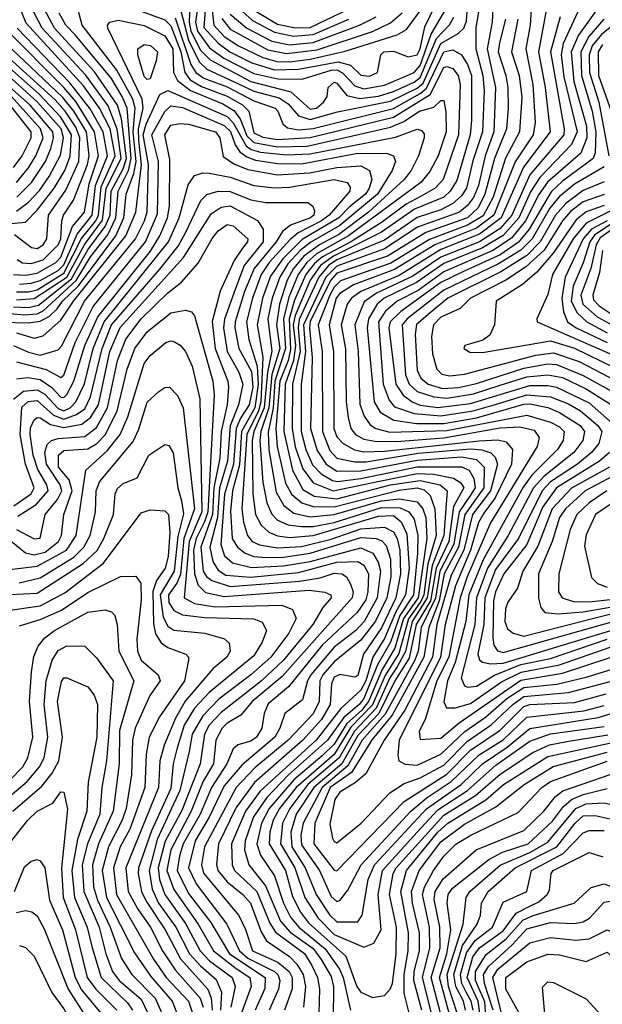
# Model space of a CAD drawing. Extents: x 501367 to 657802, y 482273 to 547541.
# Tile 466 of 656: x 577596 to 579559, y 524364 to 527683. Entities that reach past the tile are written whole.
import ezdxf

# ---------------------------------------------------------------- set-up
doc = ezdxf.new("R2010")
doc.units = 0

msp = doc.modelspace()

# ---------------------------------------------------------------- linework, layer by layer
at = {"layer": '0CON20XD'}
for points in [[(577585, 526739.4), (577645, 526743.2), (577754.4, 526815.6), (577815, 526927.1), (577875, 527008.1), (577887.6, 527115), (577937.6, 527215), (577923.9, 527313.9), (577893.5, 527393.5), (577817.7, 527497.7), (577671.6, 527655), (577630.1, 527735), (577630.6, 527785), (577658.3, 527855), (577678.3, 527935), (577685.3, 528075)], [(577833.5, 527776.5), (578085, 527683.1), (578105, 527662.6), (578138.4, 527575), (578152.3, 527505), (578170.8, 527480.8), (578208.4, 527458.4), (578295, 527425.2), (578346.1, 527396.1), (578367.7, 527375), (578385, 527302.2), (578415, 527287.9), (578465, 527280.1), (578575, 527285.8), (578855, 527354.9), (578979.1, 527430.9), (579025, 527521.9), (579035, 527525.5), (579055, 527518.4), (579073.2, 527495), (579079.9, 527465), (579074.1, 527295), (579023.2, 527145), (578995.9, 527115), (578949.1, 527089.1)], [(578222.9, 527745), (578216.8, 527656.8), (578264.1, 527604.1), (578303.4, 527575), (578378.2, 527538.2), (578455, 527514.5), (578535, 527516.2), (578668.6, 527541.4), (578710.4, 527530.4), (578745, 527496), (578775, 527492.9), (578802, 527505), (578812.5, 527565), (578823.3, 527575), (578855, 527577.5), (578905, 527557.8), (578935, 527564.6), (578945.5, 527585), (578960.9, 527659.1), (579016.6, 527773.4)], [(578237.7, 527775), (578249.7, 527665), (578285, 527626.9), (578333.4, 527595), (578415, 527556.5), (578462.3, 527542.3), (578505, 527541), (578575, 527550.1), (578693.1, 527576.9), (578867.8, 527632.2), (578899.7, 527650.3), (578960.8, 527735)], [(579497.3, 527755), (579427.2, 527602.8), (579420.9, 527565), (579429.2, 527490.8), (579474.7, 527305), (579455, 527263.1), (579348.4, 527151.6), (579316.9, 527103.1), (579277.4, 527015), (579225, 526955.6), (579155.5, 526914.5), (579025, 526861.3), (578933, 526797), (578824, 526745), (578800.9, 526725), (578771.5, 526675), (578766.2, 526645), (578790.1, 526395), (578810.4, 526360.4), (578856.8, 526333.2)], [(577575, 526715.7), (577625, 526713.7), (577658.7, 526721.3), (577769.9, 526810.1), (577825, 526907.1), (577884, 526986), (577900.3, 527025), (577904.6, 527105.3), (577945, 527180.5), (577955.4, 527215), (577938.7, 527348.7), (577925, 527394.8), (577848, 527508), (577713.6, 527655), (577670.6, 527735)], [(577585, 526765.6), (577625, 526765.7), (577655, 526773.2), (577745, 526829), (577804.4, 526945.6), (577852.2, 527005), (577861.7, 527025), (577870.2, 527119.8), (577917.4, 527225), (577900.3, 527315), (577865, 527384.9), (577810.5, 527460.5), (577618.2, 527671.8), (577592.5, 527732.5)], [(578137.7, 527717.7), (578165, 527614.4), (578201, 527541), (578226.9, 527516.9), (578335.7, 527465.7), (578385, 527442.2), (578470.3, 527420.3), (578500.1, 527400.1), (578535, 527359.3), (578575, 527346.5), (578667.2, 527372.8), (578845, 527408.9), (578935, 527452.2), (578955, 527469.9), (579015, 527603.5), (579073, 527637), (579092.5, 527655), (579101.6, 527678.4), (579106.4, 527745)], [(578168.9, 527735), (578166.5, 527675), (578172.5, 527645), (578205, 527581.2), (578237.8, 527547.8), (578375.1, 527475.1), (578509.7, 527439.7), (578575, 527382.2), (578596.2, 527385), (578619.3, 527405), (578631.6, 527425), (578635.2, 527455), (578655, 527472.8), (578665, 527468.9), (578698.2, 527428.2), (578741.9, 527418.1), (578805, 527426.1), (578855, 527440.9), (578925, 527472.8), (578945, 527488), (579000.4, 527619.6), (579044.2, 527665.8), (579058.3, 527691.7)], [(578198.6, 527745), (578188.3, 527675), (578194.9, 527645.1), (578235, 527588.1), (578284.2, 527554.2), (578385, 527501.6), (578465.9, 527484.1), (578547.3, 527482.7), (578645, 527513.8), (578665, 527514.3), (578683.8, 527503.8), (578725, 527460.9), (578755, 527450.4), (578825, 527462.2), (578925, 527504.9), (578945, 527528.5), (578982.4, 527635), (579031.3, 527718.7)], [(578322.9, 527732.9), (578380.7, 527680.7), (578455, 527641.2), (578518.1, 527628.1), (578585, 527633.3), (578704.6, 527685.4)], [(578385.6, 527715), (578465, 527668.8), (578525, 527656.3), (578575, 527657.6), (578708.5, 527721.5)], [(579146.5, 527735), (579133.3, 527656.7), (579132.9, 527585), (579156.7, 527495), (579160.7, 527445), (579154.9, 527305), (579122.9, 527207.1), (579101.1, 527115), (579085, 527089.7), (579055.8, 527064.2), (579015, 527042.2), (578935, 527016.2), (578825, 526940.5), (578665, 526873.7), (578636.3, 526855), (578603.8, 526815), (578537.6, 526672.4), (578534.4, 526645), (578540.8, 526565), (578514.9, 526455), (578513.6, 526305), (578524.1, 526244.1), (578549.5, 526169.5), (578585, 526121.7), (578651.8, 526095), (578807.9, 526127.9), (578935, 526153.2), (578991.1, 526151.1), (579057.5, 526137.5), (579081.9, 526121.9), (579092.2, 526105), (579057.8, 526042.2), (579041.4, 525925), (578999.2, 525835), (578979.6, 525725), (578931.9, 525645), (578908.3, 525531.7), (578859.5, 525455), (578805.9, 525345), (578735, 525270), (578681.6, 525175), (578587.2, 525095), (578528, 525005), (578509.5, 524945), (578512.9, 524895), (578558.1, 524825), (578595.1, 524735), (578640.4, 524665), (578665, 524642.4), (578735, 524642.8), (578750.4, 524665), (578770.2, 524785), (578791.4, 524835), (578967.1, 525022.9), (579083.8, 525105), (579155, 525175.3), (579238.6, 525231.4), (579315, 525294.3), (579545, 525330.9), (579585, 525343.5)], [(579191.3, 527745), (579188.4, 527675), (579171.2, 527585), (579199.1, 527455), (579193.2, 527305), (579163.8, 527225), (579141.7, 527125), (579125, 527084.5), (579105, 527057.2), (579077.6, 527035), (579002.9, 527007.1), (578936.3, 526983.7), (578825, 526911.1), (578665, 526853.1), (578627, 526815), (578552.2, 526655), (578559.2, 526565), (578544, 526455), (578544.8, 526295), (578559.6, 526235), (578582.5, 526182.5), (578612.1, 526152.1), (578649.7, 526129.7), (578666.4, 526126.4), (578745, 526136.4), (578935.7, 526175.7), (579085, 526176.5), (579110.7, 526165), (579126.4, 526136.4), (579130.5, 526105), (579115, 526080.5), (579076.5, 526025), (579058.4, 525915), (579011.8, 525825), (578996.9, 525733.1), (578948.8, 525635), (578938.1, 525555), (578927.3, 525525), (578827.2, 525342.8), (578749.4, 525255), (578702.1, 525167.9), (578614.7, 525095), (578550.5, 524975), (578543.1, 524935), (578545, 524901.8), (578605.6, 524815), (578645, 524728), (578665, 524711), (578675, 524714.4), (578701.2, 524748.8), (578746.1, 524835), (578914, 525016), (578968.5, 525061.5), (579050.3, 525115), (579144.3, 525205.7), (579225, 525256.4), (579305, 525332.8), (579496.7, 525353.3), (579565, 525371.9)], [(579320.9, 527735), (579315.8, 527665), (579301, 527585), (579325.3, 527464.7), (579332.6, 527337.4), (579325.7, 527295), (579265.8, 527204.2), (579193.4, 527025), (579135, 526980.3), (578995.2, 526924.8), (578859.1, 526840.9), (578720.6, 526789.4), (578675, 526760.8), (578661.7, 526745), (578638.9, 526655), (578653.4, 526563.4), (578654.9, 526304.9), (578665, 526277.7), (578685.3, 526255.3), (578723.6, 526233.6), (578755, 526226.7), (578825, 526229), (579144.3, 526264.3), (579206.9, 526266.9), (579235, 526260.6), (579255.9, 526235), (579253.3, 526185), (579197.9, 526072.1), (579159.6, 526020.4), (579142, 525988), (579115.3, 525895), (579064.4, 525775), (579029, 525645), (579014.1, 525535), (578874.9, 525255), (578869.8, 525205), (578873.8, 525185), (578894.3, 525174.3), (578935, 525170.6), (579015, 525208.1), (579095.6, 525284.4), (579165, 525332.1), (579237.6, 525395), (579295, 525432.5), (579406, 525444), (579505, 525467.4), (579595.5, 525495)], [(579375.2, 527745.2), (579343.9, 527575), (579366.7, 527455), (579383.1, 527305), (579293.4, 527186.6), (579218.4, 527015), (579145, 526960.3), (579015, 526908.6), (578875, 526821.6), (578745, 526767.3), (578713.5, 526745), (578699.3, 526725), (578679.6, 526655), (578693.9, 526573.9), (578695.6, 526395), (578702.3, 526342.3), (578712.1, 526305), (578727.7, 526285), (578755, 526269.4), (578792.2, 526262.2), (578865, 526261.2), (579025, 526274.1), (579215, 526307.9), (579281.3, 526311.3), (579329.5, 526299.5), (579346.2, 526275), (579339.1, 526245), (579182.2, 525987.8), (579104.1, 525805), (579079.7, 525735), (579041.6, 525535), (579001.6, 525455), (578961.7, 525325), (578942.3, 525285), (578945, 525256.7), (579015, 525261), (579076.9, 525313.2), (579285, 525457.6), (579425, 525480.1), (579585, 525533.9)], [(579552.9, 527735), (579478.4, 527631.6), (579454.3, 527575), (579463.1, 527475), (579505.7, 527325)], [(577526.1, 526696.1), (577611.7, 526688.3), (577655, 526692.2), (577675, 526702), (577786, 526804), (577835, 526884.5), (577892.3, 526957.7), (577920.2, 527015), (577927.6, 527105), (577963, 527175), (577971.7, 527215), (577957.7, 527385), (577941.4, 527425), (577904.7, 527485), (577782.3, 527632.3), (577751.7, 527665), (577729.4, 527705)], [(577535, 526663.5), (577625, 526661.4), (577665, 526667.1), (577696.1, 526683.9), (577721.6, 526708.4), (577739.9, 526735), (577794.2, 526785.8), (577920, 526955), (577946.6, 527015), (577954.1, 527095), (577981, 527165), (577988, 527205), (577977.8, 527305), (577984.7, 527385), (577976.8, 527415), (577923.7, 527513.7), (577806.9, 527665), (577792.8, 527715)], [(578119.2, 527689.2), (578172.9, 527532.8), (578189.8, 527505), (578216.5, 527486.5), (578295, 527457), (578385, 527410.3), (578456.5, 527385), (578466.2, 527375), (578482.1, 527332.1), (578498.4, 527318.4), (578535, 527312.3), (578585, 527316.7), (578855, 527384.3), (578945.4, 527434.7), (578966.9, 527453.1), (579025, 527575.3), (579055, 527582.2), (579084.9, 527564.9), (579105, 527532.7), (579118.1, 527495), (579118.2, 527345), (579113.7, 527295), (579068.5, 527141.5), (579046.9, 527105), (579024.5, 527085.5), (578926.4, 527045), (578815, 526967), (578653.2, 526886.8), (578609.6, 526855), (578574.9, 526805), (578524.2, 526685.8), (578517.9, 526655), (578524.7, 526584.7), (578519, 526535), (578490.7, 526455), (578485.8, 526295), (578514.8, 526164.8), (578550.2, 526100.2), (578587.8, 526077.8), (578665, 526068.5), (578845.2, 526115), (578945, 526130.1), (579012.6, 526115), (579036.8, 526095), (579025.2, 525944.8), (578985.9, 525844.1), (578969.1, 525735), (578918.3, 525655), (578896, 525554), (578867.7, 525502.3), (578843.2, 525465), (578797.4, 525362.6), (578724.5, 525285.5), (578672.7, 525195), (578566.7, 525105), (578506.1, 525025), (578481.4, 524975), (578475.1, 524905.1), (578523.1, 524825), (578556.4, 524725), (578601.4, 524655), (578655, 524600.1), (578755, 524557.1), (578789.3, 524570.7), (578813.4, 524615), (578803.3, 524735), (578818.2, 524815), (578935, 524944.4), (579005, 525020.3), (579104.8, 525085.2), (579199.9, 525170.1), (579315, 525251.3), (579385, 525275.7), (579565, 525300.9)], [(578277.4, 527687.4), (578305, 527651.6), (578432.3, 527582.3), (578495, 527569.3), (578598.1, 527581.9), (578785, 527644), (578845, 527672.8), (578885, 527706.4)], [(578305, 527701.6), (578360.9, 527655), (578445, 527611.4), (578505, 527598.9), (578585, 527606), (578741, 527665), (578796.6, 527693.4)], [(579417.1, 527692.9), (579384.7, 527575), (579431, 527315), (579428.9, 527295), (579315, 527159.9), (579254.4, 527025), (579215, 526979.1), (579145, 526934.9), (579015, 526882.5), (578920.9, 526819.1), (578798, 526762), (578757.1, 526732.9), (578725.3, 526655), (578736.5, 526565), (578742.5, 526387.5), (578756.5, 526346.5), (578777.2, 526317.2), (578796.1, 526305), (578843.4, 526293.4), (579035, 526298.1), (579305, 526350.6), (579385, 526326.5), (579415, 526311.1), (579430.7, 526295), (579426.6, 526265), (579408.4, 526235), (579321.6, 526148.4), (579292, 526108), (579157.1, 525862.9), (579109.5, 525745), (579099.4, 525655), (579063.4, 525516.6), (579037.6, 525455), (579024.5, 525384.5), (579033.9, 525363.9), (579063.6, 525363.6), (579115, 525378.3), (579219, 525451), (579285.7, 525484.3), (579415, 525508.5), (579585, 525567.9)], [(577575, 526824.1), (577615, 526821.8), (577655, 526828.6), (577717.5, 526865), (577735, 526883.2), (577773.4, 526986.6), (577814.6, 527035), (577829.5, 527130.5), (577861.3, 527225), (577848.3, 527305), (577785, 527407.3), (577745, 527454.5), (577545.3, 527655)], [(577585, 526627.8), (577645, 526609.7), (577675, 526617.4), (577735, 526670.9), (577776.8, 526735), (577953.6, 526955), (577987.2, 527035), (578006, 527194), (577997.1, 527277.1), (577995.8, 527315), (578012.3, 527385), (578008.8, 527415), (577892.3, 527655), (577891.8, 527665), (577900, 527675), (577927.8, 527682.2), (578015.6, 527664.4), (578085, 527629.4), (578112.4, 527585), (578114.4, 527505), (578127.9, 527477.9), (578171.8, 527445), (578279.8, 527399.8), (578317.7, 527377.7), (578339.2, 527349.2), (578361.5, 527291.5), (578385, 527269.5), (578465.1, 527255.1), (578565, 527257.1), (578845, 527321.4), (578890.1, 527339.9), (578942.5, 527375), (578991.2, 527388.8), (579015, 527410.8), (579025, 527411.4), (579032.3, 527372.3), (579032.9, 527305), (579006.3, 527225), (578977.9, 527172.1), (578947.3, 527135), (578703.6, 526955), (578596.2, 526893.8), (578563.3, 526865), (578534, 526825), (578502.3, 526747.7), (578484.3, 526675), (578491.8, 526575), (578455.5, 526465), (578450.1, 526375), (578432.9, 526292.9), (578435, 526233.5), (578460.6, 526090.6), (578485.8, 526045.8), (578520, 526020), (578575, 526007.8), (578655, 526015.1), (578815, 526061.8), (578875, 526068.8), (578935, 526057.7), (578954.5, 526035), (578963.9, 526005), (578968, 525935), (578938.9, 525735), (578889.3, 525665), (578859.9, 525565), (578816.7, 525493.3), (578771.7, 525385), (578747.6, 525355), (578698.6, 525311.4), (578655, 525240.9), (578615, 525202), (578519.2, 525120.8), (578436.5, 525025), (578410.4, 524975), (578394.7, 524905), (578407.5, 524867.5), (578455, 524797.1), (578484.8, 524705.2), (578508.6, 524658.6), (578536.5, 524625), (578625, 524551.3), (578673, 524483), (578685.3, 524455), (578710.7, 524345)], [(577595, 526792.2), (577634.8, 526794.8), (577665, 526804.2), (577725, 526838.4), (577745, 526857.2), (577789.3, 526960.7), (577839.9, 527025), (577851, 527125), (577892.1, 527225), (577876.8, 527305), (577832.9, 527382.9), (577765, 527471.1), (577587.4, 527655)], [(579232.8, 527685), (579213.1, 527605), (579208, 527575), (579233.8, 527495), (579240.2, 527455), (579242.2, 527385), (579236, 527315), (579196.3, 527215), (579163.7, 527095), (579140.7, 527049.3), (579104.3, 527015), (578964.2, 526965.8), (578835, 526886.7), (578665, 526828.5), (578643.8, 526805), (578575, 526666.7), (578572, 526645), (578581, 526545), (578576.2, 526305), (578598.6, 526231.4)], [(579274.1, 527685), (579253.1, 527575), (579278.4, 527495), (579287.7, 527422.3), (579279.8, 527305), (579233.2, 527216.8), (579190.9, 527085), (579157.3, 527022.7), (579105, 526990.7), (578977.2, 526942.8), (578846.9, 526863.1), (578676.9, 526803), (578655, 526782.3), (578641, 526755), (578601.3, 526655), (578615.1, 526564.9), (578616.3, 526295), (578641.3, 526231.3), (578664.4, 526205), (578725, 526192.8), (578763.2, 526193.2), (578938.3, 526221.7), (579116.3, 526236.3), (579153.3, 526233.3), (579183.3, 526223.3), (579198.4, 526208.4), (579205.9, 526185), (579182, 526095), (579122.1, 526015), (579092.1, 525895), (579049.3, 525810.7), (579001.7, 525645), (578986.3, 525535), (578893.7, 525356.3), (578824.2, 525255), (578761.7, 525141.7), (578727.9, 525112.1), (578675, 525079), (578657.4, 525055), (578641.2, 524971.2), (578650, 524925), (578655, 524913.6), (578665, 524909.2), (578746.8, 524975), (578842.6, 525077.4), (578891.4, 525108.6), (578945, 525128.2), (579025, 525170.3), (579105, 525251.9), (579185, 525306.6), (579257.3, 525375), (579295, 525401.8), (579444.6, 525415.4), (579585, 525452.2)], [(579564.3, 527685.7), (579513.3, 527626.7), (579486.3, 527575), (579488.7, 527495), (579525.2, 527375), (579537.5, 527305), (579535.3, 527235), (579528, 527215), (579425, 527139.5), (579386.4, 527103.6), (579312.5, 526977.5), (579276.7, 526933.3), (579215, 526891), (579091.4, 526835), (579015, 526797.2), (578879.9, 526700.1), (578843.9, 526665), (578840, 526645), (578863.2, 526455), (578888, 526418), (578918.5, 526395), (578945, 526384.6), (579005, 526376.6), (579115, 526390.2), (579315, 526450), (579375, 526450.4), (579404.6, 526444.6), (579515, 526391.6), (579603.6, 526313.6)], [(579585, 527657.3), (579556.2, 527633.8), (579524.9, 527595), (579515.2, 527565), (579515.9, 527505), (579546.8, 527405), (579581.2, 527225)], [(577554.2, 526995.8), (577615, 527001.1), (577655, 527041.6), (577712.2, 527115), (577748.1, 527175), (577766.3, 527223.7), (577770.7, 527295), (577735, 527354.5), (577661.9, 527431.9), (577439.2, 527629.2)], [(578025, 527481.3), (578015, 527492.2), (577993.4, 527565), (577994.4, 527585), (578015, 527600.2), (578036.1, 527596.1), (578060.5, 527575), (578056.2, 527545), (578035, 527484.5), (578025, 527481.3)], [(579560.1, 527599.9), (579545.5, 527575), (579545.9, 527495), (579588.7, 527375)], [(577578.9, 526958.9), (577635.1, 526915.1), (577655, 526911.6), (577675.3, 526924.7), (577686.8, 526945), (577693, 527025), (577751, 527109), (577794.8, 527205), (577798.2, 527285), (577785, 527321.5), (577749.4, 527375), (577715, 527413.5), (577535, 527577.3)], [(577586.9, 526875), (577605, 526864.1), (577635, 526861.2), (577675, 526874.3), (577725, 526924.8), (577734.1, 526945), (577737.4, 527005), (577743.4, 527025), (577776.6, 527075), (577824.5, 527195), (577830, 527225), (577820.6, 527305), (577778.6, 527375), (577741.5, 527421.5), (577567.7, 527585)], [(577585.8, 527085), (577635.3, 527134.7), (577682.8, 527205), (577700.5, 527249.5), (577710.1, 527285), (577707.7, 527305), (577631.7, 527395), (577479.1, 527529.1)], [(577585, 527038), (577625, 527068), (577662.5, 527107.5), (577694.8, 527155.2), (577732.8, 527227.2), (577743.7, 527285), (577735.1, 527315), (577655.8, 527405), (577556.4, 527496.4)], [(577584.6, 527135), (577625, 527184.2), (577650.7, 527225), (577674.4, 527285), (577666.3, 527315), (577568.1, 527425)], [(577575, 526584.9), (577625, 526562.3), (577665, 526552.8), (577725, 526570.2), (577736.8, 526583.2), (577814.5, 526735), (577986.3, 526945), (578016.4, 527005), (578025, 527036), (578030, 527195), (578012.2, 527295), (578021.5, 527331.5), (578068.4, 527431.6), (578095, 527444.9), (578295, 527356.9), (578315.5, 527335.5), (578358.7, 527258.7), (578375.7, 527245.7), (578407.2, 527237.2), (578495, 527227.9), (578575, 527230.8), (578862.1, 527287.9), (578935, 527314.5), (578950.2, 527310.2), (578958.9, 527298.9), (578959, 527285), (578940.2, 527225), (578914.7, 527175.3), (578891.1, 527145), (578771.7, 527035), (578670.7, 526959.3), (578605.6, 526924.4), (578553.8, 526886.2), (578518.3, 526845), (578496.9, 526805), (578471.1, 526725), (578461.5, 526655), (578472, 526575), (578445, 526487), (578435, 526375), (578408.3, 526295), (578404.5, 526265), (578415.1, 526124.9), (578428.8, 526055), (578445, 526016.6), (578465, 525996.3), (578500.8, 525980.8), (578545, 525974.7), (578585, 525975.6), (578655, 525988.8), (578815, 526038.9), (578878.4, 526038.4), (578906.6, 526025), (578925, 526000.3), (578937.1, 525945), (578936.5, 525885), (578922.5, 525745), (578876.7, 525675), (578845.1, 525584.9), (578801.5, 525508.5), (578755, 525394.9), (578740.3, 525375), (578688.3, 525331.7), (578633.4, 525255), (578501.7, 525138.3), (578428.7, 525061.3), (578384.1, 524995.9), (578355.1, 524915), (578353.8, 524885), (578368, 524835), (578424, 524764), (578475.1, 524645.1), (578507.6, 524607.6), (578585, 524552.4), (578611.7, 524515)], [(577574.9, 527185.1), (577604.6, 527225), (577634, 527285), (577634, 527305), (577563.8, 527395)], [(577585, 526530), (577684.6, 526504.6), (577735, 526477.8), (577745, 526485.2), (577782.5, 526595), (577843.3, 526716.7), (578019.6, 526935), (578060.5, 527029.5), (578064, 527205), (578041.4, 527295), (578085, 527373.8), (578105, 527393), (578145, 527387), (578285, 527327.1), (578306.2, 527306.2), (578321.8, 527261.8), (578337.5, 527237.5), (578360.8, 527220.8), (578390.3, 527210.3), (578465, 527199.1), (578545, 527198.1), (578735, 527233.2), (578835, 527232.4), (578855.3, 527225), (578861.7, 527205), (578850.4, 527175), (578801, 527095), (578675, 526989.3), (578576.7, 526933.3), (578540.6, 526905)], [(577585, 526472.6), (577622.8, 526477.2), (577665, 526470), (577703.6, 526443.6), (577735, 526411), (577745, 526410.2), (577755, 526419.8), (577777.8, 526465), (577815.1, 526584.9), (577858.7, 526681.4), (578036.4, 526903.6), (578068.6, 526955), (578093.8, 527015), (578100.1, 527055), (578101.9, 527211.9), (578084.9, 527295), (578105, 527327.6), (578135, 527333.6), (578165, 527330.7), (578255.2, 527305), (578269.8, 527285), (578281.7, 527221.7), (578317.4, 527197.4), (578365, 527177.9), (578465, 527160.3), (578572.8, 527167.2), (578665, 527185.3), (578745, 527190.3), (578774.2, 527175), (578782.2, 527145), (578774, 527115), (578760.7, 527095), (578706.9, 527053.1), (578671.6, 527015), (578547.6, 526942.4), (578482.2, 526877.8), (578441.3, 526818.7), (578413.6, 526745), (578395.6, 526655), (578415.5, 526545.5), (578408.3, 526395), (578400.8, 526365), (578361.1, 526285), (578344.9, 526035), (578349.9, 525989.9), (578363, 525945), (578379, 525925), (578403.7, 525913.7), (578465, 525903), (578545, 525907.7), (578645, 525932), (578745, 525967), (578825, 525973.1), (578855, 525957.2), (578868, 525935), (578877.1, 525895), (578879, 525815), (578863.3, 525735), (578815, 525633.4), (578753.8, 525545), (578735, 525473.1), (578725, 525466.7), (578675, 525476.3), (578655, 525467.6), (578646.3, 525445), (578642.5, 525375), (578612.9, 525325), (578550.1, 525255), (578387.4, 525112.6), (578325, 525027.3), (578265.8, 524905), (578258.6, 524835), (578263, 524815), (578295, 524777), (578347.4, 524735), (578373.6, 524705), (578409.2, 524609.2), (578427.9, 524577.9), (578505.5, 524525.5), (578530, 524500), (578551.5, 524465), (578559.1, 524425), (578552.2, 524355)], [(579505.7, 527325), (579507.3, 527285), (579486.2, 527233.8), (579374, 527136), (579345.5, 527094.5), (579300.3, 527005), (579253.2, 526946.8), (579189.7, 526905), (579025, 526833.4), (578939, 526771), (578868, 526735), (578828.8, 526701.2), (578804.7, 526665), (578820.4, 526455), (578841, 526401), (578858.9, 526378.9), (578925.5, 526355.5), (579015, 526348.6), (579124.1, 526365), (579194.3, 526385), (579305, 526419.3), (579385, 526412.3), (579445, 526388.6), (579485.2, 526365.2), (579544.3, 526315), (579556.9, 526295), (579546.9, 526255), (579522.4, 526225), (579476, 526185), (579385, 526125.3), (579356.6, 526095), (579276.7, 525935), (579199.7, 525830.3), (579162.7, 525735), (579159.6, 525645), (579140, 525545), (579145, 525525.3), (579155, 525517.6), (579182.2, 525512.2), (579225, 525514.6), (579454, 525584), (579655, 525644.8)], [(577575, 526404.5), (577608.5, 526431.5), (577655, 526436.2), (577681, 526421), (577725, 526372.5), (577745, 526365.5), (577765.4, 526375), (577784.9, 526395), (577813.8, 526456.2), (577843.4, 526575), (577880.4, 526665), (578097.7, 526935), (578133.7, 527015), (578163.2, 527126.8), (578185, 527158.4), (578212.7, 527167.3), (578234, 527166), (578305, 527152.1), (578385, 527124.6), (578455, 527116.2), (578505, 527118.9), (578655, 527145.1), (578698.8, 527135), (578709.1, 527119.1), (578707.8, 527105), (578639, 527025), (578612.3, 527005), (578534.5, 526965.5), (578507.3, 526942.7), (578436.2, 526865), (578409.5, 526825), (578380.2, 526745), (578359.6, 526665), (578367.5, 526605), (578395.5, 526515.5), (578399, 526455), (578388.1, 526375), (578343.1, 526295), (578336.9, 526183.1), (578312.8, 526095), (578306.6, 526026.6), (578312, 525935), (578329.3, 525905), (578355.4, 525885.4), (578385, 525874.1), (578425, 525870.9), (578485, 525871.8), (578575, 525884.7), (578745, 525938.2), (578796.9, 525935), (578816.3, 525926.3), (578830.6, 525910.6), (578845.1, 525865), (578846.7, 525805), (578832.9, 525735), (578795, 525656.3), (578745, 525592.2), (578655, 525519.3), (578617.5, 525475), (578607.3, 525455), (578605.1, 525384.9), (578585, 525343.9), (578500.5, 525255), (578387.9, 525162.1), (578324.9, 525095.1), (578218.3, 524895), (578208.4, 524835), (578215, 524806.6), (578334.1, 524664.1), (578357, 524617), (578379.9, 524545), (578424.7, 524524.7), (578466.2, 524506.2), (578504, 524475), (578514.3, 524455), (578513.8, 524416.2), (578488.4, 524345)], [(579565, 527187.6), (579465, 527128.6), (579413.6, 527086.4), (579382, 527048), (579323.1, 526945), (579285, 526907), (579209.2, 526860.8), (579025, 526772), (578901.1, 526675), (578884.9, 526655), (578895.9, 526485.9), (578908, 526455), (578935, 526430.5), (578991.7, 526411.7), (579035, 526407.5), (579125, 526422.8), (579215, 526451.4), (579305, 526480.1), (579375, 526486.4), (579425, 526476.8), (579505, 526439), (579605.6, 526375)], [(579565, 527137.2), (579495, 527107.8), (579435.7, 527064.3), (579401.3, 527025), (579349.4, 526935), (579305, 526889), (579216.8, 526833.2), (579038.2, 526745), (578979.1, 526695), (578933.5, 526656.5), (578928.1, 526621.9), (578935, 526502.5), (578947, 526475), (578972.4, 526455), (579020, 526440), (579075, 526443.8), (579135, 526456.7), (579295, 526509.2), (579375, 526523.2), (579405, 526520.8), (579495, 526484.5), (579691.9, 526375)], [(577575.6, 526044.4), (577634.6, 526085), (577644.9, 526105), (577615.7, 526185), (577597.3, 526285), (577603, 526377), (577624.1, 526395.9), (577655, 526400.2), (577710.2, 526350.2), (577745, 526337.3), (577787.6, 526352.4), (577815, 526371.8), (577835, 526412.5), (577873.2, 526575), (577905.4, 526655), (578067.9, 526842.1), (578129.5, 526920.5), (578154, 526965), (578206, 527074), (578226.2, 527093.8), (578264.4, 527105.6), (578305, 527104.6), (578375, 527076.2), (578425, 527067.4), (578566.7, 527066.7), (578584, 527055), (578588.8, 527038.8), (578587.1, 527025), (578575.8, 527015), (578508.9, 526991.1), (578480.9, 526969.1), (578460.1, 526935), (578385.5, 526845), (578353.3, 526766.7), (578321.9, 526665), (578321, 526645), (578334, 526575), (578377.3, 526497.3), (578381.9, 526445), (578369.6, 526385), (578339.9, 526340.1), (578325.2, 526305), (578316.2, 526185), (578286.5, 526083.5), (578274.1, 525914.1), (578286.4, 525876.4), (578312.5, 525852.5), (578376.4, 525836.4), (578485, 525842.1), (578575, 525857.5), (578745, 525902.6), (578786.2, 525885), (578804.1, 525855), (578812.1, 525825), (578800.6, 525735), (578756.1, 525655), (578729, 525625), (578655, 525568.6), (578576.8, 525475), (578565.3, 525455), (578549.3, 525390.7), (578489.7, 525345), (578472.7, 525295), (578455.1, 525265), (578345, 525172.1), (578285, 525100.5), (578234.8, 524994.8), (578187.2, 524915), (578164.3, 524825), (578190, 524770), (578294.4, 524634.4), (578336.1, 524545), (578365, 524519.9), (578454.9, 524475), (578465.6, 524465), (578472.6, 524445), (578467.8, 524415), (578436.5, 524345)], [(579565, 527094.5), (579495, 527069.3), (579452.5, 527037.5), (579424.8, 527005.2), (579363.5, 526906.5), (579300.7, 526849.3), (579234.5, 526805.5), (579114.9, 526745.1), (579080.5, 526709.5), (579015, 526680.2), (578990, 526655), (578983.3, 526615), (578987.1, 526557.1), (579001.5, 526505), (579018, 526488), (579045, 526483.1), (579095, 526488.2), (579335, 526552.3), (579395, 526560.5), (579480.9, 526530.9), (579655, 526440.7)], [(578949.1, 527089.1), (578898.1, 527061.9), (578818, 527002), (578713.8, 526936.2), (578615.8, 526884.2), (578588.8, 526861.2), (578560.6, 526825), (578522.1, 526737.9), (578503.6, 526675), (578508.7, 526571.3), (578500.7, 526535), (578472.6, 526465), (578459.1, 526305), (578463, 526245), (578491.6, 526121.6), (578512.8, 526082.8), (578546.1, 526055), (578585, 526042.4), (578655, 526041.4), (578875, 526097.3), (578935, 526105.1), (578958.7, 526098.7), (578979.2, 526079.2), (578995.1, 526035.1), (578998.7, 525945), (578970.7, 525849.3), (578958.1, 525745), (578948, 525722), (578905.8, 525664.2), (578873.3, 525546.6), (578827, 525473), (578785, 525373.6), (578711.8, 525298.2), (578655, 525206.3), (578527.4, 525095), (578471.8, 525025), (578450.3, 524985), (578438.9, 524945), (578436.1, 524905), (578491.9, 524815), (578515, 524727.3), (578542.1, 524675), (578569.3, 524639.3), (578695, 524526.5), (578731.6, 524425), (578745, 524405.6), (578785, 524387.7), (578825, 524394.2), (578844, 524415), (578851.8, 524435), (578864.1, 524535), (578865.7, 524625), (578842, 524735), (578854.3, 524805), (578864.5, 524825), (579025, 525001.9), (579131.2, 525068.8), (579215, 525139.8), (579325, 525213.4), (579381.2, 525238.8), (579439.8, 525249.8), (579577.5, 525272.5)], [(579565, 527057.4), (579504.7, 527035.3), (579470.7, 527009.3), (579394, 526895.9), (579338, 526832), (579289.7, 526790.3), (579201.4, 526735), (579195.8, 526654.3), (579179.9, 526620.1), (579156.7, 526603.3), (579096, 526585), (579091.9, 526575), (579112.9, 526562.9), (579155, 526562.1), (579385, 526601.4), (579465, 526575.8), (579645, 526488.2)], [(577590.1, 526009.9), (577651, 526049), (577691.5, 526095), (577687.8, 526115), (577657, 526167), (577641.4, 526215), (577631.2, 526285), (577632.6, 526307.4), (577645, 526334.3), (577655, 526342.7), (577665, 526341), (577699.4, 526319.4), (577745, 526308.9), (577805, 526320), (577835, 526342.2), (577861.8, 526385), (577899.8, 526565), (577934.6, 526645.4), (578148.3, 526881.7), (578240.7, 527029.3), (578275, 527051), (578305, 527055.9), (578397, 527007), (578416.8, 526976.8), (578416.6, 526935), (578352.2, 526855), (578322.6, 526777.4), (578286.1, 526673.9), (578282.5, 526645), (578294.7, 526565), (578334.4, 526495), (578347.8, 526455), (578333.1, 526385), (578305.6, 526314.4), (578295.6, 526195), (578268.8, 526105), (578261.9, 526005), (578236.2, 525905), (578246.6, 525856.6), (578265, 525827.8), (578291, 525811), (578375, 525803.8), (578535, 525820.4), (578665, 525854.4), (578735, 525857.1), (578755.2, 525845.2), (578771.1, 525815), (578769.4, 525755), (578761.9, 525728.1), (578733.4, 525685), (578615.4, 525574.6), (578501.7, 525435), (578432.8, 525377.2), (578419.3, 525345), (578412.3, 525295), (578393.7, 525265), (578375, 525251.7), (578331.4, 525238.6), (578315, 525225.4), (578293.7, 525175), (578241.9, 525095), (578204, 525005), (578146.8, 524905), (578134.6, 524865), (578126.6, 524815), (578165, 524737.8), (578239.8, 524639.8), (578302.9, 524535), (578422.6, 524455), (578421.8, 524418.2), (578389.5, 524345)], [(579585, 527038.5), (579505, 526997.5), (579461.4, 526945), (579390.8, 526825), (579375, 526757.5), (579337.9, 526675), (579339.1, 526665), (579665, 526522.8)], [(577585.4, 525965.4), (577645, 525933.6), (577665, 525935.4), (577681.7, 526015), (577723.4, 526066.6), (577737.9, 526095), (577731.7, 526115), (577685.7, 526185), (577680.3, 526225), (577688.2, 526251.8), (577703.2, 526265), (577725, 526272.1), (577815, 526278.8), (577855, 526308.2), (577891.4, 526375), (577925.1, 526534.9), (577953.7, 526606.3), (578004.9, 526675), (578095, 526762.9), (578141.4, 526798.6), (578197.7, 526862.3), (578244.2, 526945.8), (578265, 526971.5), (578295, 526993.6), (578315, 526988), (578364.3, 526945), (578363.9, 526935), (578346.2, 526913.8), (578318.2, 526871.8), (578271.3, 526768.7), (578244.2, 526665.8), (578255, 526574.6), (578297.1, 526465), (578299.2, 526445), (578294.9, 526385), (578274.8, 526295.2), (578270.4, 526205), (578249.5, 526105), (578245.3, 526015), (578206.2, 525905), (578214.4, 525825), (578225, 525806.1), (578243, 525793), (578305, 525772.6), (578539.2, 525790.8), (578608.1, 525801.9), (578655, 525817.7), (578681.8, 525815), (578696.7, 525805), (578710.3, 525780.3), (578719.8, 525755), (578716.5, 525735), (578480.1, 525469.9), (578379.4, 525385), (578340.7, 525339.3), (578295, 525312.5), (578277.7, 525295), (578257.1, 525255), (578248.9, 525175), (578213.8, 525116.2), (578174.1, 525015), (578105.2, 524885), (578092, 524815), (578115, 524751.5), (578196.7, 524635), (578248.8, 524545), (578325.3, 524485.3), (578370.9, 524455), (578375.6, 524425), (578335, 524314.1)], [(579575, 527004.9), (579522.7, 526977.4), (579494.4, 526945), (579434, 526816), (579422.5, 526745), (579428.4, 526698.4), (579441.3, 526665), (579471, 526645), (579575, 526595.4)], [(579595, 526998.3), (579532.9, 526957.1), (579516.8, 526935), (579495, 526864.3), (579460.8, 526785), (579454.4, 526734.4), (579474.8, 526694.8), (579506.4, 526665), (579575, 526627.9)], [(579605, 526985), (579552.2, 526947.8), (579538.4, 526925), (579520.9, 526845), (579487, 526755), (579493.8, 526725), (579542, 526682), (579591.1, 526655)], [(578540.6, 526905), (578499.5, 526860.5), (578471.9, 526815), (578447, 526745), (578431.9, 526675), (578445.6, 526565.6), (578430.8, 526495), (578420, 526375), (578384.3, 526295), (578379.3, 526265), (578381.4, 526085), (578390.7, 526015), (578409.8, 525979.8), (578435.7, 525955.7), (578465, 525943.1), (578505, 525937.8), (578585, 525944.8), (578805, 526010.1), (578855, 526012.4), (578881.2, 525991.2), (578900.1, 525950.1), (578907.9, 525835), (578896.2, 525745), (578863, 525687), (578825, 525597.1), (578785.8, 525534.2), (578762.1, 525455), (578745, 525423.7), (578678, 525362), (578594.3, 525255), (578406.7, 525083.3), (578356.8, 525015), (578309.7, 524905), (578311.5, 524835), (578319.2, 524815), (578395.2, 524745.2), (578438.4, 524638.4), (578457.4, 524607.4), (578555, 524535.6), (578580, 524495), (578599.1, 524455), (578605.6, 524415), (578604.1, 524335)], [(579559.2, 526905), (579549.1, 526830.9), (579527.1, 526755), (579529.4, 526739.4), (579548.5, 526718.5), (579585, 526694.5)], [(577555, 525935.3), (577615, 525886.8), (577645, 525879), (577681.3, 525888.7), (577726.1, 525925), (577737.1, 525945), (577744.6, 526015), (577773.1, 526095), (577762.9, 526132.9), (577727, 526175), (577726.5, 526215), (577745, 526231.7), (577825, 526236.9), (577855.4, 526254.6), (577884.7, 526285.3), (577924.1, 526365), (577957.9, 526505), (577983.6, 526575), (578025, 526631), (578105, 526695.6), (578155, 526704.7), (578175, 526699.1), (578185, 526685.6), (578247.2, 526465), (578250.8, 526419.2), (578229.3, 526025), (578218.9, 525991.1), (578190.1, 525935), (578181.9, 525895), (578185.1, 525815.1), (578196.7, 525776.8), (578222.1, 525752.1), (578285, 525739.5), (578570.8, 525760.8), (578624.1, 525754.1), (578644.6, 525745), (578645.8, 525735), (578617.5, 525702.5), (578583.2, 525645), (578485.1, 525525), (578410.4, 525455), (578275, 525348.6), (578234.7, 525305.3), (578218.2, 525275), (578204.4, 525175), (578142.1, 525017.9), (578085.6, 524914.4), (578062.1, 524825), (578067.1, 524785), (578084.9, 524735), (578155, 524636.4), (578203.6, 524545), (578235, 524511.5), (578311.6, 524455), (578321.9, 524425), (578307.5, 524355)], [(577535, 525826.8), (577655, 525840.8), (577754.1, 525895), (577786, 525945), (577819.1, 526165), (577890.2, 526229.8), (577934.1, 526285), (577960.2, 526345), (578015, 526524.6), (578035, 526551.6), (578087.9, 526595), (578105, 526600.7), (578117.4, 526597.4), (578136.5, 526586.5), (578155, 526564.5), (578177.5, 526515), (578202.6, 526405), (578209.1, 526025), (578166.6, 525925), (578150.4, 525735), (578185, 525715.6), (578255, 525704.5), (578479.6, 525709.6), (578514.8, 525694.8), (578528, 525665), (578503.3, 525615), (578442.2, 525535), (578375, 525475.1), (578266.8, 525393.2), (578213, 525337), (578176.7, 525275), (578167, 525217), (578136, 525085), (578059.5, 524920.5), (578031.6, 524815), (578042.4, 524752.4), (578063.8, 524705), (578122.5, 524625), (578168.4, 524535), (578205, 524493.9), (578258.4, 524448.4), (578275.7, 524405), (578272.9, 524345)], [(577594.4, 525785.6), (577665, 525802.5), (577778.1, 525871.9), (577812.1, 525905), (577832.9, 525945), (577851.1, 526025), (577853.3, 526095), (577865, 526125.8), (577977.9, 526262.1), (577997.4, 526302.6), (578025, 526393.8), (578065, 526430), (578085, 526443.3), (578101.2, 526445), (578127.1, 526417.1), (578146.9, 526375), (578185.1, 526034.9), (578149.2, 525935), (578137.3, 525812.7), (578125.5, 525784.5), (578097.1, 525745), (578098.5, 525718.5), (578115, 525692), (578145, 525676.8), (578218.1, 525668.1), (578384.3, 525664.3), (578412.8, 525652.8), (578427.4, 525625), (578413.1, 525585), (578385, 525539), (578234.1, 525415.9), (578185, 525362.9), (578150.5, 525305), (578125.8, 525225), (578112.7, 525175), (578105, 525092.4), (578040.5, 524949.5), (577995.7, 524825), (577995.1, 524805), (578006.4, 524745), (578021.6, 524711.6), (578086.6, 524615), (578138.1, 524518.1), (578229.4, 524415), (578241.6, 524385), (578244.7, 524345)], [(578856.8, 526333.2), (578932.4, 526322.4), (579025, 526322.4), (579135, 526341.9), (579295, 526387.7), (579315, 526388.3), (579375, 526376.1), (579415, 526358.8), (579484.1, 526315), (579499.1, 526295), (579493.2, 526265), (579462.8, 526225), (579363.5, 526145), (579327.7, 526105), (579242.3, 525945), (579172.3, 525835), (579134.9, 525735.1), (579129.1, 525645), (579082.9, 525465), (579095, 525437.4), (579105, 525433), (579135, 525436.3), (579196.1, 525473.9), (579285, 525509.4), (579385, 525530.4), (579575, 525595.4)], [(577469, 525741), (577655, 525750.1), (577809.4, 525850.6), (577856.4, 525893.6), (577879.6, 525935), (577911.4, 526015), (577918, 526085), (577925, 526102.9), (577945, 526119.5), (577991.3, 526138.7), (578030.9, 526215), (578085, 526251.2), (578098.6, 526248.6), (578112.9, 526222.9), (578128.8, 526105), (578141.5, 526061.5), (578147.3, 526017.3), (578128.6, 525941.4), (578116.7, 525825), (578069.1, 525745), (578079.8, 525669.8), (578095, 525639.3), (578115, 525626.1), (578220, 525615), (578286.1, 525596.1), (578301.8, 525581.8), (578304.7, 525555), (578294.2, 525535), (578247, 525495), (578153.8, 525386.2), (578121.2, 525328.8), (578082.2, 525237.8), (578068.1, 525185), (578063.8, 525095), (577953.2, 524825), (577961.2, 524745), (577993.9, 524685)], [(578598.6, 526231.4), (578629, 526185), (578665, 526161.4), (578745, 526162.6), (578935, 526198.4), (579085, 526209.4), (579135, 526201.3), (579160.4, 526175), (579159.3, 526105), (579095.8, 526015), (579075, 525905), (579026.7, 525815), (579009.6, 525725), (578974, 525635), (578957.9, 525535), (578850.7, 525339.3), (578783.1, 525256.9), (578714.1, 525145.9), (578642.1, 525095), (578590.4, 524975), (578587, 524905), (578655, 524816.8), (578665, 524814.2), (578891.8, 525048.2), (579035, 525139.8), (579115, 525220.7), (579215, 525288.3), (579295, 525368), (579315, 525374.7), (579465, 525381.8), (579571.5, 525411.5)], [(579582.8, 526225), (579549.4, 526195), (579405, 526104.9), (579358.8, 526041.2), (579305.1, 525914.9), (579227.2, 525815), (579198.8, 525755), (579192, 525725), (579190.3, 525600.3), (579193.8, 525575), (579205.6, 525555.6), (579225, 525549.9), (579655, 525672)], [(579583.5, 526175), (579455, 526104.3), (579389.6, 526035), (579341.8, 525908.2), (579290.7, 525825), (579272.8, 525767.2), (579240.2, 525719.8), (579232.6, 525697.4), (579230.6, 525655), (579240, 525630), (579258.5, 525615), (579295, 525605.3), (579525.6, 525664.4), (579665, 525699.3)], [(579632.5, 526165), (579501.8, 526095), (579435.1, 526034.9), (579414.9, 526005), (579389.6, 525925), (579343.8, 525815), (579343.7, 525733.7), (579351.8, 525701.8), (579365.7, 525685.7), (579410.2, 525680.2), (579495, 525687.5), (579585, 525703.2)], [(579574.1, 526095), (579515.2, 526055), (579473.1, 526015), (579450.8, 525965), (579412, 525815), (579411.6, 525755), (579423.5, 525735), (579462.2, 525722.2), (579515, 525721), (579585, 525729.4)], [(579655, 526096.8), (579536.2, 526015), (579505, 525946.5), (579498.9, 525908.9), (579523.1, 525803.1), (579543.1, 525783.1), (579575, 525771.1)], [(577539.9, 525690.1), (577665, 525707.4), (577748, 525752), (577878.7, 525851.3), (578005, 526020.8), (578035, 526031.4), (578085, 526027.3), (578097.8, 526015), (578102.3, 525955), (578096.6, 525873.4), (578085.9, 525835), (578057.2, 525792.8), (578044.5, 525755.5), (578046.6, 525646.6), (578053.7, 525613.7), (578073.1, 525583.1), (578095, 525567.3), (578155.6, 525545), (578164.5, 525535), (578164.6, 525525), (578150.8, 525455), (578066.7, 525333.3), (578031.8, 525265), (578022.2, 525207.8), (578017.3, 525095), (577966.8, 524955), (577934.9, 524895.1), (577912.2, 524825), (577921.8, 524735), (578046.8, 524516.8), (578089.7, 524455), (578164.6, 524375), (578178.7, 524335)], [(577595, 525639.7), (577665, 525661.4), (577736.5, 525693.5), (577825, 525752.4), (577935, 525806.8), (577987.4, 525807.4), (578003.8, 525783.8), (578005, 525727.5), (577990.5, 525595), (577993.3, 525555), (578005.5, 525525), (578062.7, 525475), (578068.8, 525455), (578034.1, 525405.9), (577984.6, 525295), (577975.6, 525255), (577972.2, 525137.8), (577954.3, 525025), (577941.4, 524985), (577894.9, 524895.1), (577874, 524815), (577888.6, 524725), (577982.2, 524537.8), (578037.9, 524457.9), (578109.6, 524375), (578124.9, 524335)], [(577565, 525122.3), (577606.6, 525165), (577623.8, 525195), (577640.6, 525265), (577628.4, 525385), (577635.4, 525485), (577643.1, 525536.9), (577658.5, 525571.5), (577680.5, 525599.5), (577712.7, 525625), (577825, 525686.6), (577884.1, 525694.1), (577905, 525687.1), (577916.1, 525675), (577924.8, 525644.8), (577929.6, 525555), (577980.5, 525455), (577932.6, 525287.4), (577930.5, 525175), (577910.5, 525015), (577860.9, 524905), (577841.1, 524835), (577845, 524760), (577857.5, 524715), (577901.1, 524625), (577938.8, 524518.8), (577973.9, 524465), (578052.7, 524385), (578074.6, 524335)], [(577509.1, 525020.9), (577621.2, 525115), (577662.4, 525165), (577677.8, 525195), (577690.8, 525265), (577678.5, 525375), (577684.6, 525455), (577704.8, 525525), (577725, 525557), (577755, 525572.6), (577815, 525571.5), (577855, 525531.8), (577911.3, 525455), (577888.9, 525185), (577872.7, 525095), (577866.4, 525005), (577824.2, 524905.8), (577806.6, 524835), (577812.2, 524745), (577863.1, 524625), (577885.7, 524535), (577909, 524475), (577931.1, 524445), (578005, 524382.2), (578027.5, 524335)], [(577572.4, 525015), (577670, 525100), (577705, 525143.9), (577727.3, 525185), (577739.7, 525265), (577723.3, 525385), (577737.1, 525452.9), (577745, 525464.6), (577755, 525464.6), (577825, 525434.2), (577846.8, 525406.8), (577858.3, 525375), (577856.1, 525265), (577826.4, 525113.6), (577822.4, 525015), (577790.1, 524919.9), (577771.1, 524815), (577780.6, 524725), (577823.6, 524625), (577838.8, 524558.8), (577870.1, 524455), (577959.6, 524369.6), (577975.9, 524345)], [(578919.4, 524289.4), (578891.9, 524401.9), (578891.6, 524465), (578905.1, 524545), (578905.7, 524605), (578879.6, 524745), (578899.1, 524815), (579005.3, 524945), (579039, 524975), (579166.1, 525053.9), (579226.2, 525105), (579375, 525199.2), (579593.3, 525246.7)], [(578951.4, 524345), (578923.4, 524445), (578924.9, 524475), (578942.6, 524545), (578943.1, 524605), (578919.6, 524705), (578916.4, 524745), (578941.5, 524815), (579015, 524912.3), (579095, 524971.1), (579200.3, 525029.7), (579295.2, 525105), (579393.7, 525166.3), (579575, 525214.1)], [(578983.7, 524335), (578953, 524455), (578978.2, 524555), (578976.8, 524625), (578953.3, 524735), (578960.3, 524759.7), (578990.4, 524815), (579025, 524863.3), (579065, 524903.9), (579115.8, 524935), (579275, 525011.3), (579354.8, 525095), (579385, 525115.8), (579575, 525184)], [(579014.3, 524335), (578981.9, 524455), (579012.3, 524555), (579011.9, 524625), (578992.7, 524717.3), (578995.5, 524745), (579022.5, 524787.5), (579134.2, 524885), (579295, 524950.2), (579361.7, 525015), (579401.6, 525065), (579426.3, 525083.7), (579585, 525139.1)], [(577560, 524905), (577623.2, 524985), (577655, 525015.7), (577707.4, 525042.6), (577735, 525080.6), (577745, 525080), (577757.5, 525022.5), (577736.7, 524823.3), (577742.8, 524725), (577783.6, 524615), (577823.6, 524455), (577852, 524415), (577923.4, 524345)], [(579042.6, 524335), (579011, 524455), (579035.6, 524535), (579048.5, 524615), (579036.8, 524705), (579039.4, 524735), (579054.6, 524755.4), (579176.9, 524853.1), (579222.9, 524877.1), (579309, 524905), (579391.3, 524981.3), (579428.4, 525031.6), (579455.2, 525054.8), (579495, 525071.5), (579575, 525091.5)], [(579070.1, 524335), (579040.6, 524425), (579036.7, 524465), (579089.7, 524635), (579099.8, 524725), (579113.2, 524745), (579215, 524833.9), (579315, 524875.8), (579375, 524910.9), (579469.4, 525025), (579505, 525040.2), (579565, 525043.2), (579585, 525038.6), (579698.5, 524948.5), (579745, 524890.1), (579841.1, 524851.1), (579865, 524834.9), (579938.6, 524731.4), (580002.9, 524665), (580029.2, 524619.2), (580044.4, 524384.4), (580055, 524343.9)], [(579098.2, 524345), (579091, 524375), (579065.1, 524425), (579058.9, 524465), (579087.8, 524562.2), (579137.1, 524635), (579148.4, 524665), (579152.1, 524705), (579174.8, 524745), (579265.8, 524825), (579405.4, 524895), (579467.4, 524975), (579495, 524999.2), (579535, 525000.7), (579585, 524989.2), (579666.5, 524915), (579700.4, 524850.4), (579802.4, 524822.4), (579855, 524792.4), (579971.3, 524641.3), (579983.6, 524615), (579988.6, 524465), (579999.8, 524385), (580020.3, 524305)], [(579123.4, 524345), (579117.3, 524375), (579100, 524405), (579085.4, 524435), (579080.7, 524465), (579101.6, 524538.4), (579130.5, 524579.5), (579188.5, 524625), (579225, 524709.1), (579304.7, 524745), (579320.9, 524815), (579427.3, 524872.7), (579495, 524942.5), (579515, 524950.5), (579565, 524950.6)], [(579145.8, 524334.2), (579140.9, 524375), (579103.4, 524455), (579123.3, 524525), (579145, 524555.3), (579225, 524612.5), (579268.5, 524671.5), (579315, 524694.7), (579345, 524710.3), (579373.7, 524735), (579380.8, 524749.2), (579387.1, 524805), (579393.8, 524815), (579515, 524876.4), (579561.3, 524861.3)], [(577578.9, 524745), (577612.6, 524827.4), (577635, 524847), (577655, 524852.2), (577665, 524848.4), (577681.1, 524825), (577696.2, 524715), (577739.9, 524615), (577782.7, 524455), (577803.6, 524413.6), (577869.8, 524335), (577890.8, 524295), (577896.9, 524245), (577860.4, 524059.6), (577858.6, 523905), (577868.5, 523805), (577841.5, 523635), (577848.1, 523545), (577835.5, 523514.5), (577787.4, 523455), (577735, 523365.3), (577610.1, 523285), (577455, 523163.8)], [(579167, 524323), (579163, 524373), (579131.3, 524445), (579131.6, 524475), (579167.4, 524532.6), (579235, 524584.7), (579291.5, 524648.5), (579325.9, 524664.1), (579464.5, 524705), (579521.6, 524758.4), (579565, 524770.1), (579595, 524759.1), (579665, 524697.5), (579695, 524690.3), (579745, 524689), (579775, 524675.2), (579813.8, 524633.8), (579834, 524595), (579845.4, 524545.4), (579861.2, 524395), (579878.3, 524345)], [(579190.8, 524345), (579162, 524435), (579158.7, 524465), (579175, 524491.4), (579255.6, 524564.4), (579305, 524618.4), (579385, 524639.9), (579465, 524636.7), (579495, 524642), (579516.1, 524655), (579565, 524708.5), (579585, 524711.9), (579642, 524652), (579735, 524590.4), (579770.5, 524545), (579784.8, 524474.8), (579789.3, 524365), (579803, 524335)], [(577585, 524673.9), (577615, 524680.2), (577636.3, 524676.3), (577655, 524662.7), (577678.8, 524618.8), (577759.5, 524415), (577820.9, 524319.1), (577847.9, 524275), (577854.2, 524245), (577849.1, 524175), (577827.3, 524062.7), (577826.8, 523905), (577837, 523815), (577817.3, 523692.7), (577818.7, 523535), (577773.7, 523476.3), (577732.5, 523405), (577557.4, 523282.6)], [(577993.9, 524685), (578036.2, 524625), (578076.7, 524545), (578120.1, 524480.1), (578204.3, 524385), (578214.2, 524355)], [(579238.6, 524255), (579189.7, 524455), (579207.5, 524482.5), (579315, 524571.7), (579385, 524589.9), (579470.3, 524580.3), (579514.4, 524585.6), (579575, 524615.2), (579595, 524608.1), (579624.1, 524575), (579645.5, 524525), (579661.2, 524375), (579670.2, 524345)], [(577595, 524562.2), (577615, 524555.4), (577645, 524526.7), (577704.1, 524404.1), (577745, 524349.3), (577798, 524255), (577806.6, 524185), (577793.6, 524056.4), (577801.4, 523825), (577781.1, 523705), (577780.9, 523555), (577775.3, 523535), (577735, 523464.2), (577706.9, 523433.1), (577278.5, 523105)], [(579277.3, 524337.3), (579234.2, 524415), (579233.7, 524455), (579305, 524507.4), (579375, 524533), (579415, 524531), (579505, 524508.8), (579575, 524539.7), (579585, 524531.5), (579597.4, 524487.4), (579608.9, 524375), (579619.7, 524329.7)], [(578611.7, 524515), (578645, 524457.7), (578653, 524425), (578652.6, 524315)], [(579370.6, 524265), (579357.6, 524422.4), (579375, 524440.6), (579395, 524437.8), (579505, 524382.8), (579556.7, 524326.7)]]:
    msp.add_lwpolyline(points, dxfattribs=at)

doc.saveas('drawing.dxf')
